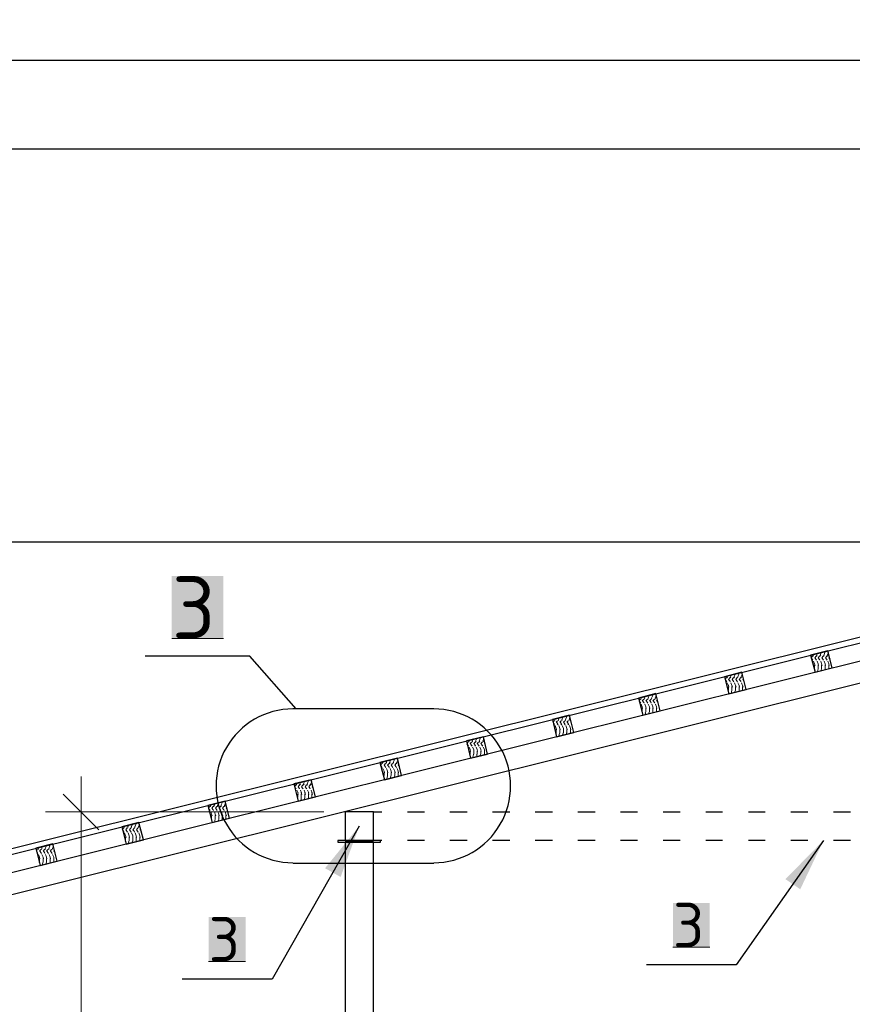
# Model space of a CAD drawing. Header units: millimetres. Extents: x 363306 to 7757304, y 1022887 to 1207196.
# Tile 709 of 1056: x 2409328 to 2414019, y 1083359 to 1088906. Entities that reach past the tile are written whole.
import ezdxf

# ---------------------------------------------------------------- set-up
doc = ezdxf.new("R2010")
doc.units = ezdxf.units.MM
for name, color, linetype in [('0 @ 100', 7, 'Continuous'), ('PDF12_0', 7, 'Continuous'), ('PDF12_kcd_tx', 7, 'Continuous'), ('PDF12_Text', 7, 'Continuous')]:
    doc.layers.add(name, color=color, linetype=linetype)
doc.layers.add('PDF12_.', color=7, linetype='Continuous', true_color=0xcc6827)
doc.layers.add('PDF12_A3 pdf uchun', color=7, linetype='Continuous', true_color=0x636466)
doc.styles.add('PDF ISOCPEUR', font='isocpeur.TTF')
doc.styles.get("Standard").update_dxf_attribs({"font": 'isocpeui.ttf'})
doc.styles.add('Times New Roman', font='times.ttf')
doc.styles.add('ГОСТ 2.304', font='isocpeui.ttf')

msp = doc.modelspace()

# ---------------------------------------------------------------- linework, layer by layer
at = {"color": 5}
msp.add_lwpolyline([(2393262.779, 1088678.072), (2435262.779, 1088678.072), (2435262.779, 1058978.072), (2393262.779, 1058978.072)], close=True, dxfattribs=at)
at = {"color": 5, "lineweight": 30}
msp.add_lwpolyline([(2395262.779, 1088178.072), (2434762.779, 1088178.072), (2434762.779, 1059478.072), (2395262.779, 1059478.072)], close=True, dxfattribs=at)
at = {"layer": 'PDF12_.', "lineweight": 9}
for points in [[(2413818.181, 1085324.57), (2413822.8, 1085335.346)], [(2413838.194, 1085324.57), (2413844.352, 1085339.964), (2413844.352, 1085341.504)], [(2413858.206, 1085324.57), (2413864.364, 1085339.964), (2413864.364, 1085346.122)], [(2413878.219, 1085324.57), (2413884.376, 1085339.964), (2413884.376, 1085341.504)], [(2413788.933, 1085312.255), (2413795.09, 1085319.952)], [(2413788.933, 1085309.176), (2413795.09, 1085301.479)], [(2413793.551, 1085303.018), (2413796.63, 1085296.861)], [(2413796.63, 1085319.952), (2413801.248, 1085324.57)], [(2413798.169, 1085324.57), (2413799.708, 1085330.728)], [(2413801.248, 1085292.242), (2413805.866, 1085276.848), (2413808.945, 1085267.612)], [(2413815.103, 1085301.479), (2413807.406, 1085310.715), (2413815.103, 1085319.952)], [(2413813.563, 1085303.018), (2413816.642, 1085296.861)], [(2413816.642, 1085319.952), (2413821.26, 1085324.57)], [(2413821.26, 1085292.242), (2413825.879, 1085276.848), (2413828.957, 1085267.612)], [(2413835.115, 1085301.479), (2413827.418, 1085310.715), (2413835.115, 1085319.952)], [(2413833.576, 1085303.018), (2413836.655, 1085296.861)], [(2413836.655, 1085319.952), (2413841.273, 1085324.57)], [(2413841.273, 1085292.242), (2413845.891, 1085276.848), (2413848.97, 1085267.612)], [(2413855.128, 1085301.479), (2413847.43, 1085310.715), (2413855.128, 1085319.952)], [(2413853.588, 1085303.018), (2413856.667, 1085296.861)], [(2413856.667, 1085319.952), (2413861.285, 1085324.57)], [(2413861.285, 1085292.242), (2413865.903, 1085276.848), (2413868.982, 1085267.612)], [(2413875.14, 1085301.479), (2413867.443, 1085310.715), (2413875.14, 1085319.952)], [(2413873.601, 1085303.018), (2413876.679, 1085296.861)], [(2413876.679, 1085319.952), (2413881.298, 1085324.57)], [(2413881.298, 1085292.242), (2413885.916, 1085276.848), (2413888.995, 1085267.612)], [(2413893.613, 1085303.018), (2413887.455, 1085310.715), (2413890.534, 1085315.334)], [(2413893.613, 1085303.018), (2413893.613, 1085303.018)], [(2413377.908, 1085219.89), (2413379.447, 1085224.508)], [(2413804.327, 1085246.06), (2413805.866, 1085250.678), (2413805.866, 1085269.151)], [(2413821.26, 1085232.205), (2413824.339, 1085239.902), (2413825.879, 1085250.678), (2413825.879, 1085269.151)], [(2413842.812, 1085238.363), (2413844.352, 1085239.902), (2413845.891, 1085250.678), (2413845.891, 1085269.151)], [(2413864.364, 1085242.981), (2413865.903, 1085250.678), (2413865.903, 1085269.151)], [(2413885.916, 1085247.599), (2413885.916, 1085250.678), (2413885.916, 1085269.151)], [(2413302.476, 1085190.641), (2413310.173, 1085199.877)], [(2413304.016, 1085187.562), (2413310.173, 1085179.865)], [(2413308.634, 1085181.404), (2413311.713, 1085175.247)], [(2413311.713, 1085198.338), (2413316.331, 1085204.496)], [(2413313.252, 1085204.496), (2413314.792, 1085209.114)], [(2413314.792, 1085170.628), (2413320.949, 1085155.234)], [(2413330.186, 1085179.865), (2413322.489, 1085189.101), (2413330.186, 1085199.877)], [(2413328.646, 1085181.404), (2413331.725, 1085175.247)], [(2413331.725, 1085198.338), (2413334.804, 1085204.496)], [(2413333.265, 1085204.496), (2413337.883, 1085215.271)], [(2413334.804, 1085170.628), (2413340.962, 1085155.234)], [(2413350.198, 1085179.865), (2413342.501, 1085189.101), (2413350.198, 1085199.877)], [(2413348.659, 1085181.404), (2413351.738, 1085175.247)], [(2413351.738, 1085198.338), (2413354.816, 1085204.496)], [(2413353.277, 1085204.496), (2413359.435, 1085218.35)], [(2413354.816, 1085170.628), (2413360.974, 1085155.234)], [(2413357.895, 1085219.89), (2413359.435, 1085219.89)], [(2413370.211, 1085179.865), (2413362.514, 1085189.101), (2413370.211, 1085199.877)], [(2413368.671, 1085181.404), (2413371.75, 1085175.247)], [(2413371.75, 1085198.338), (2413374.829, 1085204.496)], [(2413373.289, 1085204.496), (2413379.447, 1085218.35)], [(2413374.829, 1085170.628), (2413380.987, 1085155.234)], [(2413390.223, 1085179.865), (2413382.526, 1085189.101), (2413390.223, 1085199.877)], [(2413388.684, 1085181.404), (2413391.762, 1085175.247)], [(2413391.762, 1085198.338), (2413394.841, 1085204.496)], [(2413393.302, 1085204.496), (2413399.46, 1085218.35)], [(2413394.841, 1085170.628), (2413400.999, 1085155.234)], [(2413397.92, 1085219.89), (2413399.46, 1085219.89)], [(2413408.696, 1085181.404), (2413402.538, 1085189.101), (2413405.617, 1085193.72)], [(2413408.696, 1085181.404), (2413408.696, 1085181.404)], [(2413319.41, 1085124.446), (2413320.949, 1085129.064)], [(2413320.949, 1085156.774), (2413324.028, 1085145.998)], [(2413320.949, 1085130.603), (2413320.949, 1085149.076)], [(2413336.343, 1085110.591), (2413339.422, 1085119.828)], [(2413337.883, 1085119.828), (2413340.962, 1085129.064)], [(2413340.962, 1085156.774), (2413344.04, 1085145.998)], [(2413340.962, 1085130.603), (2413340.962, 1085149.076)], [(2413357.895, 1085119.828), (2413360.974, 1085129.064)], [(2413357.895, 1085116.749), (2413359.435, 1085119.828)], [(2413360.974, 1085156.774), (2413364.053, 1085145.998)], [(2413360.974, 1085130.603), (2413360.974, 1085149.076)], [(2413379.447, 1085121.367), (2413380.987, 1085129.064)], [(2413380.987, 1085156.774), (2413384.065, 1085145.998)], [(2413380.987, 1085130.603), (2413380.987, 1085149.076)], [(2413399.46, 1085127.525), (2413400.999, 1085129.064)], [(2413400.999, 1085156.774), (2413404.078, 1085145.998)], [(2413400.999, 1085130.603), (2413400.999, 1085149.076)], [(2412817.559, 1085070.566), (2412825.256, 1085078.263)], [(2412819.099, 1085067.487), (2412825.256, 1085058.251)], [(2412823.717, 1085061.33), (2412826.796, 1085055.172)], [(2412826.796, 1085076.724), (2412829.875, 1085082.881)], [(2412828.335, 1085082.881), (2412829.875, 1085087.5)], [(2412836.032, 1085069.027), (2412845.269, 1085078.263)], [(2412837.572, 1085069.027), (2412845.269, 1085058.251)], [(2412843.729, 1085061.33), (2412846.808, 1085055.172)], [(2412846.808, 1085076.724), (2412849.887, 1085082.881)], [(2412848.348, 1085082.881), (2412851.426, 1085093.657)], [(2412856.045, 1085069.027), (2412865.281, 1085078.263)], [(2412857.584, 1085069.027), (2412865.281, 1085058.251)], [(2412863.742, 1085061.33), (2412866.821, 1085055.172)], [(2412866.821, 1085076.724), (2412869.9, 1085082.881)], [(2412868.36, 1085082.881), (2412874.518, 1085098.276)], [(2412872.978, 1085098.276), (2412872.978, 1085098.276)], [(2412876.057, 1085069.027), (2412885.294, 1085078.263)], [(2412877.597, 1085069.027), (2412885.294, 1085058.251)], [(2412883.754, 1085061.33), (2412886.833, 1085055.172)], [(2412886.833, 1085076.724), (2412889.912, 1085082.881)], [(2412888.373, 1085082.881), (2412894.53, 1085098.276)], [(2412892.991, 1085098.276), (2412894.53, 1085104.433)], [(2412896.07, 1085069.027), (2412903.767, 1085078.263)], [(2412897.609, 1085069.027), (2412905.306, 1085058.251)], [(2412903.767, 1085061.33), (2412906.846, 1085055.172)], [(2412906.846, 1085076.724), (2412909.924, 1085082.881)], [(2412908.385, 1085082.881), (2412914.543, 1085098.276)], [(2412913.003, 1085098.276), (2412913.003, 1085099.815)], [(2412916.082, 1085069.027), (2412920.7, 1085073.645)], [(2412917.621, 1085069.027), (2412923.779, 1085061.33)], [(2412923.779, 1085061.33), (2412923.779, 1085061.33)], [(2412829.875, 1085050.554), (2412836.032, 1085035.159), (2412837.572, 1085025.923)], [(2412834.493, 1085002.832), (2412836.032, 1085008.989), (2412836.032, 1085027.462)], [(2412849.887, 1085050.554), (2412856.045, 1085035.159), (2412857.584, 1085025.923)], [(2412852.966, 1084998.213), (2412856.045, 1085008.989), (2412856.045, 1085027.462)], [(2412869.9, 1085050.554), (2412876.057, 1085035.159), (2412877.597, 1085025.923)], [(2412872.978, 1084998.213), (2412876.057, 1085008.989), (2412876.057, 1085027.462)], [(2412889.912, 1085050.554), (2412896.07, 1085035.159), (2412897.609, 1085025.923)], [(2412894.53, 1085001.292), (2412896.07, 1085008.989), (2412896.07, 1085027.462)], [(2412909.924, 1085050.554), (2412916.082, 1085035.159), (2412917.621, 1085025.923)], [(2412914.543, 1085005.911), (2412916.082, 1085008.989), (2412916.082, 1085027.462)], [(2412332.642, 1084948.952), (2412338.8, 1084956.649)], [(2412341.879, 1084956.649), (2412344.958, 1084962.807)], [(2412343.418, 1084962.807), (2412344.958, 1084967.425)], [(2412351.115, 1084947.413), (2412358.812, 1084956.649)], [(2412352.655, 1084947.413), (2412360.352, 1084938.176)], [(2412361.891, 1084956.649), (2412364.97, 1084962.807)], [(2412363.431, 1084962.807), (2412366.51, 1084972.043)], [(2412371.128, 1084947.413), (2412378.825, 1084956.649)], [(2412372.667, 1084947.413), (2412380.364, 1084938.176)], [(2412381.904, 1084956.649), (2412384.983, 1084962.807)], [(2412383.443, 1084962.807), (2412388.061, 1084976.662)], [(2412388.061, 1084978.201), (2412388.061, 1084978.201)], [(2412391.14, 1084947.413), (2412398.837, 1084956.649)], [(2412392.68, 1084947.413), (2412400.377, 1084938.176)], [(2412401.916, 1084956.649), (2412404.995, 1084962.807)], [(2412403.456, 1084962.807), (2412408.074, 1084976.662)], [(2412408.074, 1084978.201), (2412409.613, 1084982.819)], [(2412411.153, 1084947.413), (2412418.85, 1084956.649)], [(2412412.692, 1084947.413), (2412420.389, 1084938.176)], [(2412421.929, 1084956.649), (2412425.007, 1084962.807)], [(2412423.468, 1084962.807), (2412428.086, 1084976.662)], [(2412428.086, 1084978.201), (2412428.086, 1084978.201)], [(2412431.165, 1084947.413), (2412435.783, 1084952.031)], [(2412432.705, 1084947.413), (2412437.323, 1084939.716), (2412438.862, 1084939.716)], [(2412851.426, 1084990.516), (2412854.505, 1084998.213)], [(2412872.978, 1084995.135), (2412874.518, 1084998.213)], [(2412334.182, 1084945.873), (2412340.339, 1084938.176)], [(2412337.261, 1084939.716), (2412341.879, 1084933.558)], [(2412344.958, 1084928.94), (2412351.115, 1084913.545)], [(2412351.115, 1084915.085), (2412352.655, 1084904.309)], [(2412351.115, 1084888.915), (2412351.115, 1084907.388)], [(2412357.273, 1084939.716), (2412361.891, 1084933.558)], [(2412364.97, 1084928.94), (2412371.128, 1084913.545)], [(2412371.128, 1084915.085), (2412372.667, 1084904.309)], [(2412371.128, 1084888.915), (2412371.128, 1084907.388)], [(2412377.285, 1084939.716), (2412381.904, 1084933.558)], [(2412384.983, 1084928.94), (2412391.14, 1084913.545)], [(2412391.14, 1084915.085), (2412392.68, 1084904.309)], [(2412391.14, 1084888.915), (2412391.14, 1084907.388)], [(2412397.298, 1084939.716), (2412401.916, 1084933.558)], [(2412404.995, 1084928.94), (2412411.153, 1084913.545)], [(2412411.153, 1084915.085), (2412412.692, 1084904.309)], [(2412411.153, 1084888.915), (2412411.153, 1084907.388)], [(2412417.31, 1084939.716), (2412421.929, 1084933.558)], [(2412425.007, 1084928.94), (2412431.165, 1084913.545)], [(2412431.165, 1084915.085), (2412432.705, 1084904.309)], [(2412431.165, 1084888.915), (2412431.165, 1084907.388)], [(2411847.725, 1084827.338), (2411853.883, 1084836.574)], [(2411856.962, 1084841.193), (2411860.041, 1084845.811)], [(2411856.962, 1084835.035), (2411860.041, 1084841.193)], [(2411875.435, 1084816.562), (2411866.198, 1084827.338), (2411873.896, 1084836.574)], [(2411876.974, 1084841.193), (2411881.593, 1084851.969)], [(2411876.974, 1084835.035), (2411880.053, 1084841.193)], [(2411895.447, 1084816.562), (2411886.211, 1084827.338), (2411893.908, 1084836.574)], [(2411896.987, 1084841.193), (2411903.144, 1084856.587)], [(2411896.987, 1084835.035), (2411900.066, 1084841.193)], [(2411903.144, 1084856.587), (2411903.144, 1084856.587)], [(2411915.46, 1084816.562), (2411906.223, 1084827.338), (2411913.92, 1084836.574)], [(2411916.999, 1084841.193), (2411923.157, 1084856.587), (2411924.696, 1084862.745)], [(2411916.999, 1084835.035), (2411920.078, 1084841.193)], [(2411935.472, 1084816.562), (2411926.236, 1084827.338), (2411933.933, 1084836.574)], [(2411937.012, 1084841.193), (2411943.169, 1084856.587), (2411943.169, 1084858.126)], [(2411937.012, 1084835.035), (2411940.091, 1084841.193)], [(2412349.576, 1084882.757), (2412351.115, 1084887.375)], [(2412364.97, 1084868.902), (2412368.049, 1084876.599)], [(2412368.049, 1084878.139), (2412371.128, 1084887.375)], [(2412388.061, 1084878.139), (2412389.601, 1084887.375)], [(2412388.061, 1084875.06), (2412388.061, 1084876.599)], [(2412408.074, 1084879.678), (2412409.613, 1084887.375)], [(2412429.626, 1084885.836), (2412429.626, 1084887.375)], [(2411847.725, 1084824.259), (2411855.423, 1084816.562)], [(2411852.344, 1084819.641), (2411856.962, 1084813.483)], [(2411860.041, 1084807.326), (2411866.198, 1084793.471), (2411867.738, 1084782.695)], [(2411866.198, 1084767.301), (2411866.198, 1084785.774)], [(2411872.356, 1084819.641), (2411876.974, 1084813.483)], [(2411880.053, 1084807.326), (2411886.211, 1084793.471), (2411887.75, 1084782.695)], [(2411886.211, 1084767.301), (2411886.211, 1084785.774)], [(2411892.369, 1084819.641), (2411896.987, 1084813.483)], [(2411900.066, 1084807.326), (2411906.223, 1084793.471), (2411907.763, 1084782.695)], [(2411906.223, 1084767.301), (2411906.223, 1084785.774)], [(2411912.381, 1084819.641), (2411916.999, 1084813.483)], [(2411920.078, 1084807.326), (2411926.236, 1084793.471), (2411927.775, 1084782.695)], [(2411926.236, 1084767.301), (2411926.236, 1084785.774)], [(2411932.393, 1084819.641), (2411937.012, 1084813.483)], [(2411940.091, 1084807.326), (2411946.248, 1084793.471), (2411947.788, 1084782.695)], [(2411952.406, 1084818.101), (2411952.406, 1084819.641), (2411946.248, 1084827.338), (2411949.327, 1084830.417)], [(2411946.248, 1084767.301), (2411946.248, 1084785.774)], [(2411372.045, 1084719.579), (2411375.124, 1084725.736)], [(2411392.057, 1084719.579), (2411396.676, 1084730.355)], [(2411412.07, 1084719.579), (2411418.228, 1084734.973)], [(2411418.228, 1084736.512), (2411418.228, 1084736.512)], [(2411432.082, 1084719.579), (2411438.24, 1084734.973)], [(2411438.24, 1084736.512), (2411439.779, 1084741.131)], [(2411452.095, 1084719.579), (2411458.252, 1084734.973)], [(2411458.252, 1084736.512), (2411458.252, 1084736.512)], [(2411864.659, 1084761.143), (2411864.659, 1084767.301)], [(2411880.053, 1084748.828), (2411883.132, 1084756.525), (2411884.671, 1084767.301)], [(2411903.144, 1084753.446), (2411903.144, 1084756.525), (2411904.684, 1084767.301)], [(2411923.157, 1084759.604), (2411924.696, 1084767.301)], [(2411944.709, 1084764.222), (2411944.709, 1084767.301)], [(2411362.808, 1084707.263), (2411368.966, 1084714.96)], [(2411362.808, 1084704.184), (2411368.966, 1084696.487)], [(2411367.427, 1084698.027), (2411370.506, 1084691.869)], [(2411372.045, 1084714.96), (2411375.124, 1084721.118)], [(2411375.124, 1084687.251), (2411381.282, 1084671.857), (2411382.821, 1084662.62)], [(2411388.979, 1084696.487), (2411381.282, 1084705.724), (2411388.979, 1084714.96)], [(2411387.439, 1084698.027), (2411390.518, 1084691.869)], [(2411392.057, 1084714.96), (2411395.136, 1084721.118)], [(2411395.136, 1084687.251), (2411401.294, 1084671.857), (2411402.833, 1084662.62)], [(2411408.991, 1084696.487), (2411401.294, 1084705.724), (2411408.991, 1084714.96)], [(2411407.452, 1084698.027), (2411410.53, 1084691.869)], [(2411412.07, 1084714.96), (2411415.149, 1084721.118)], [(2411415.149, 1084687.251), (2411421.306, 1084671.857), (2411422.846, 1084662.62)], [(2411429.004, 1084696.487), (2411421.306, 1084705.724), (2411429.004, 1084714.96)], [(2411427.464, 1084698.027), (2411430.543, 1084691.869)], [(2411432.082, 1084714.96), (2411435.161, 1084721.118)], [(2411435.161, 1084687.251), (2411441.319, 1084671.857), (2411442.858, 1084662.62)], [(2411449.016, 1084696.487), (2411441.319, 1084705.724), (2411449.016, 1084714.96)], [(2411447.477, 1084698.027), (2411450.555, 1084691.869)], [(2411452.095, 1084714.96), (2411455.174, 1084721.118)], [(2411455.174, 1084687.251), (2411461.331, 1084671.857), (2411462.871, 1084662.62)], [(2411467.489, 1084698.027), (2411461.331, 1084705.724), (2411464.41, 1084710.342)], [(2411467.489, 1084698.027), (2411467.489, 1084698.027)], [(2410927.153, 1084599.504), (2410933.311, 1084614.898)], [(2410933.311, 1084614.898), (2410933.311, 1084614.898)], [(2410947.165, 1084599.504), (2410953.323, 1084614.898), (2410953.323, 1084621.056)], [(2410967.178, 1084599.504), (2410973.336, 1084614.898)], [(2410973.336, 1084614.898), (2410973.336, 1084614.898)], [(2411379.742, 1084641.068), (2411379.742, 1084645.687)], [(2411381.282, 1084647.226), (2411381.282, 1084664.16)], [(2411395.136, 1084627.214), (2411398.215, 1084634.911)], [(2411398.215, 1084636.45), (2411399.755, 1084645.687)], [(2411401.294, 1084647.226), (2411401.294, 1084664.16)], [(2411418.228, 1084636.45), (2411419.767, 1084645.687)], [(2411418.228, 1084633.371), (2411418.228, 1084634.911)], [(2411421.306, 1084647.226), (2411421.306, 1084664.16)], [(2411438.24, 1084637.989), (2411439.779, 1084645.687)], [(2411441.319, 1084647.226), (2411441.319, 1084664.16)], [(2411459.792, 1084642.608), (2411459.792, 1084645.687)], [(2411461.331, 1084647.226), (2411461.331, 1084664.16)], [(2410877.892, 1084585.649), (2410884.049, 1084594.886)], [(2410877.892, 1084582.57), (2410884.049, 1084574.873)], [(2410882.51, 1084576.413), (2410885.589, 1084571.794)], [(2410885.589, 1084593.346), (2410890.207, 1084599.504)], [(2410887.128, 1084599.504), (2410888.668, 1084604.122)], [(2410890.207, 1084565.637), (2410896.365, 1084550.243)], [(2410904.062, 1084574.873), (2410896.365, 1084584.11), (2410904.062, 1084594.886)], [(2410902.522, 1084576.413), (2410905.601, 1084571.794)], [(2410905.601, 1084593.346), (2410910.219, 1084599.504)], [(2410907.141, 1084599.504), (2410911.759, 1084610.28)], [(2410910.219, 1084565.637), (2410916.377, 1084550.243)], [(2410924.074, 1084574.873), (2410916.377, 1084584.11), (2410924.074, 1084594.886)], [(2410922.535, 1084576.413), (2410925.614, 1084571.794)], [(2410925.614, 1084593.346), (2410930.232, 1084599.504)], [(2410930.232, 1084565.637), (2410936.389, 1084550.243)], [(2410944.087, 1084574.873), (2410936.389, 1084584.11), (2410944.087, 1084594.886)], [(2410942.547, 1084576.413), (2410945.626, 1084571.794)], [(2410945.626, 1084593.346), (2410950.244, 1084599.504)], [(2410950.244, 1084565.637), (2410956.402, 1084550.243)], [(2410964.099, 1084574.873), (2410956.402, 1084584.11), (2410964.099, 1084594.886)], [(2410962.56, 1084576.413), (2410965.638, 1084571.794)], [(2410965.638, 1084593.346), (2410970.257, 1084599.504)], [(2410970.257, 1084565.637), (2410976.414, 1084550.243)], [(2410982.572, 1084577.952), (2410976.414, 1084584.11), (2410979.493, 1084588.728)], [(2410982.572, 1084576.413), (2410982.572, 1084576.413)], [(2410893.286, 1084519.454), (2410894.825, 1084525.612), (2410894.825, 1084544.085)], [(2410894.825, 1084551.782), (2410897.904, 1084541.006)], [(2410910.219, 1084505.599), (2410913.298, 1084514.836), (2410914.838, 1084525.612), (2410914.838, 1084544.085)], [(2410914.838, 1084551.782), (2410917.916, 1084541.006)], [(2410931.771, 1084511.757), (2410933.311, 1084514.836), (2410934.85, 1084525.612), (2410934.85, 1084544.085)], [(2410934.85, 1084551.782), (2410937.929, 1084541.006)], [(2410953.323, 1084516.375), (2410954.863, 1084525.612), (2410954.863, 1084544.085)], [(2410954.863, 1084551.782), (2410957.941, 1084541.006)], [(2410974.875, 1084551.782), (2410977.954, 1084541.006)], [(2410974.875, 1084522.533), (2410974.875, 1084525.612), (2410974.875, 1084544.085)], [(2410391.435, 1084465.575), (2410399.132, 1084473.272)], [(2410392.975, 1084462.496), (2410399.132, 1084454.799)], [(2410397.593, 1084456.338), (2410400.672, 1084450.18)], [(2410400.672, 1084473.272), (2410405.29, 1084477.89)], [(2410402.211, 1084477.89), (2410403.751, 1084482.508)], [(2410419.145, 1084454.799), (2410411.448, 1084464.035), (2410419.145, 1084473.272)], [(2410417.605, 1084456.338), (2410420.684, 1084450.18)], [(2410420.684, 1084473.272), (2410425.302, 1084477.89)], [(2410422.224, 1084477.89), (2410426.842, 1084488.666)], [(2410439.157, 1084454.799), (2410431.46, 1084464.035), (2410439.157, 1084473.272)], [(2410437.618, 1084456.338), (2410440.697, 1084450.18)], [(2410440.697, 1084473.272), (2410445.315, 1084477.89)], [(2410442.236, 1084477.89), (2410448.394, 1084493.284), (2410448.394, 1084494.823)], [(2410459.17, 1084454.799), (2410451.473, 1084464.035), (2410459.17, 1084473.272)], [(2410457.63, 1084456.338), (2410460.709, 1084450.18)], [(2410460.709, 1084473.272), (2410465.327, 1084477.89)], [(2410462.248, 1084477.89), (2410468.406, 1084493.284), (2410468.406, 1084499.442)], [(2410479.182, 1084454.799), (2410471.485, 1084464.035), (2410479.182, 1084473.272)], [(2410477.643, 1084456.338), (2410480.722, 1084450.18)], [(2410480.722, 1084473.272), (2410485.34, 1084477.89)], [(2410482.261, 1084477.89), (2410488.419, 1084493.284), (2410488.419, 1084494.823)], [(2410497.655, 1084456.338), (2410491.497, 1084464.035), (2410494.576, 1084468.653)], [(2410497.655, 1084456.338), (2410497.655, 1084456.338)], [(2410405.29, 1084445.562), (2410409.908, 1084430.168), (2410412.987, 1084420.931)], [(2410408.369, 1084399.38), (2410409.908, 1084403.998), (2410409.908, 1084422.471)], [(2410425.302, 1084445.562), (2410429.921, 1084430.168), (2410433, 1084420.931)], [(2410425.302, 1084385.525), (2410428.381, 1084393.222), (2410429.921, 1084403.998), (2410429.921, 1084422.471)], [(2410445.315, 1084445.562), (2410449.933, 1084430.168), (2410453.012, 1084420.931)], [(2410446.854, 1084391.682), (2410448.394, 1084393.222), (2410449.933, 1084403.998), (2410449.933, 1084422.471)], [(2410465.327, 1084445.562), (2410469.946, 1084430.168), (2410473.024, 1084420.931)], [(2410468.406, 1084396.301), (2410469.946, 1084403.998), (2410469.946, 1084422.471)], [(2410485.34, 1084445.562), (2410489.958, 1084430.168), (2410493.037, 1084420.931)], [(2410489.958, 1084400.919), (2410489.958, 1084403.998), (2410489.958, 1084422.471)], [(2409906.518, 1084343.96), (2409914.215, 1084353.197)], [(2409908.058, 1084340.882), (2409914.215, 1084333.185)], [(2409915.755, 1084351.658), (2409918.834, 1084357.815)], [(2409917.294, 1084357.815), (2409918.834, 1084362.433)], [(2409934.228, 1084333.185), (2409926.531, 1084342.421), (2409934.228, 1084353.197)], [(2409935.767, 1084351.658), (2409938.846, 1084357.815)], [(2409937.307, 1084357.815), (2409941.925, 1084368.591)], [(2409954.24, 1084333.185), (2409946.543, 1084342.421), (2409954.24, 1084353.197)], [(2409955.78, 1084351.658), (2409958.859, 1084357.815)], [(2409957.319, 1084357.815), (2409963.477, 1084371.67)], [(2409961.937, 1084373.209), (2409961.937, 1084373.209)], [(2409974.253, 1084333.185), (2409966.556, 1084342.421), (2409974.253, 1084353.197)], [(2409975.792, 1084351.658), (2409978.871, 1084357.815)], [(2409977.332, 1084357.815), (2409983.489, 1084371.67)], [(2409981.95, 1084373.209), (2409983.489, 1084377.828)], [(2409994.265, 1084333.185), (2409986.568, 1084342.421), (2409994.265, 1084353.197)], [(2409995.805, 1084351.658), (2409998.883, 1084357.815)], [(2409997.344, 1084357.815), (2410003.502, 1084371.67)], [(2410001.962, 1084373.209), (2410003.502, 1084373.209)], [(2410012.738, 1084334.724), (2410006.581, 1084342.421), (2410009.659, 1084347.039)], [(2409912.676, 1084334.724), (2409915.755, 1084328.566)], [(2409918.834, 1084323.948), (2409924.991, 1084308.554)], [(2409923.452, 1084277.765), (2409924.991, 1084282.384)], [(2409924.991, 1084310.093), (2409928.07, 1084299.317)], [(2409924.991, 1084283.923), (2409924.991, 1084302.396)], [(2409932.688, 1084334.724), (2409935.767, 1084328.566)], [(2409938.846, 1084323.948), (2409945.004, 1084308.554)], [(2409941.925, 1084273.147), (2409945.004, 1084282.384)], [(2409945.004, 1084310.093), (2409946.543, 1084299.317)], [(2409945.004, 1084283.923), (2409945.004, 1084302.396)], [(2409952.701, 1084334.724), (2409955.78, 1084328.566)], [(2409958.859, 1084323.948), (2409965.016, 1084308.554)], [(2409961.937, 1084273.147), (2409965.016, 1084282.384)], [(2409965.016, 1084310.093), (2409966.556, 1084299.317)], [(2409965.016, 1084283.923), (2409965.016, 1084302.396)], [(2409972.713, 1084334.724), (2409975.792, 1084328.566)], [(2409978.871, 1084323.948), (2409985.029, 1084308.554)], [(2409983.489, 1084274.687), (2409985.029, 1084282.384)], [(2409985.029, 1084310.093), (2409986.568, 1084299.317)], [(2409985.029, 1084283.923), (2409985.029, 1084302.396)], [(2409992.726, 1084334.724), (2409995.805, 1084328.566)], [(2409998.883, 1084323.948), (2410005.041, 1084308.554)], [(2410003.502, 1084280.844), (2410005.041, 1084282.384)], [(2410005.041, 1084310.093), (2410006.581, 1084299.317)], [(2410005.041, 1084283.923), (2410005.041, 1084302.396)], [(2410012.738, 1084334.724), (2410012.738, 1084334.724)], [(2409421.601, 1084223.886), (2409427.759, 1084231.583)], [(2409430.838, 1084230.043), (2409433.917, 1084236.201)], [(2409432.377, 1084236.201), (2409433.917, 1084240.819)], [(2409440.074, 1084222.346), (2409447.772, 1084231.583)], [(2409450.85, 1084230.043), (2409453.929, 1084236.201)], [(2409452.39, 1084236.201), (2409455.469, 1084246.977)], [(2409460.087, 1084222.346), (2409467.784, 1084231.583)], [(2409470.863, 1084230.043), (2409473.942, 1084236.201)], [(2409472.402, 1084236.201), (2409478.56, 1084251.595)], [(2409477.02, 1084251.595), (2409477.02, 1084251.595)], [(2409480.099, 1084222.346), (2409487.796, 1084231.583)], [(2409490.875, 1084230.043), (2409493.954, 1084236.201)], [(2409492.415, 1084236.201), (2409498.572, 1084251.595)], [(2409497.033, 1084251.595), (2409498.572, 1084257.753)], [(2409500.112, 1084222.346), (2409507.809, 1084231.583)], [(2409510.888, 1084230.043), (2409513.967, 1084236.201)], [(2409512.427, 1084236.201), (2409518.585, 1084251.595)], [(2409517.045, 1084251.595), (2409517.045, 1084253.135)], [(2409520.124, 1084222.346), (2409524.742, 1084226.965)], [(2409940.386, 1084263.911), (2409943.464, 1084271.608)], [(2409961.937, 1084270.068), (2409963.477, 1084271.608)], [(2409423.141, 1084219.268), (2409429.298, 1084211.57)], [(2409427.759, 1084214.649), (2409430.838, 1084208.492)], [(2409433.917, 1084202.334), (2409440.074, 1084188.479), (2409441.614, 1084177.703)], [(2409438.535, 1084156.151), (2409440.074, 1084162.309), (2409440.074, 1084180.782)], [(2409441.614, 1084222.346), (2409449.311, 1084211.57)], [(2409447.772, 1084214.649), (2409450.85, 1084208.492)], [(2409453.929, 1084202.334), (2409460.087, 1084188.479), (2409461.626, 1084177.703)], [(2409457.008, 1084151.533), (2409460.087, 1084162.309), (2409460.087, 1084180.782)], [(2409461.626, 1084222.346), (2409469.323, 1084211.57)], [(2409467.784, 1084214.649), (2409470.863, 1084208.492)], [(2409473.942, 1084202.334), (2409480.099, 1084188.479), (2409481.639, 1084177.703)], [(2409477.02, 1084151.533), (2409480.099, 1084162.309), (2409480.099, 1084180.782)], [(2409481.639, 1084222.346), (2409489.336, 1084211.57)], [(2409487.796, 1084214.649), (2409490.875, 1084208.492)], [(2409493.954, 1084202.334), (2409500.112, 1084188.479), (2409501.651, 1084177.703)], [(2409498.572, 1084154.612), (2409500.112, 1084162.309), (2409500.112, 1084180.782)], [(2409501.651, 1084222.346), (2409509.348, 1084211.57)], [(2409507.809, 1084214.649), (2409510.888, 1084208.492)], [(2409513.967, 1084202.334), (2409520.124, 1084188.479), (2409521.664, 1084177.703)], [(2409518.585, 1084159.23), (2409520.124, 1084162.309), (2409520.124, 1084180.782)], [(2409521.664, 1084222.346), (2409527.821, 1084214.649)], [(2409527.821, 1084214.649), (2409527.821, 1084214.649)], [(2409455.469, 1084143.836), (2409458.547, 1084151.533)], [(2409477.02, 1084148.454), (2409478.56, 1084151.533)]]:
    msp.add_lwpolyline(points, dxfattribs=at)
at = {"layer": 'PDF12_0', "lineweight": 25}
for points in [[(2416241.227, 1085961.89), (2397963.707, 1085961.89)], [(2410885.589, 1085022.844), (2410625.427, 1085319.952), (2410035.829, 1085319.952)], [(2411661.456, 1085022.844), (2410868.655, 1085022.844)], [(2411241.194, 1084362.433), (2410750.12, 1083500.359), (2410243.651, 1083500.359)], [(2413856.667, 1084282.384), (2413365.592, 1083580.409), (2412859.124, 1083580.409)], [(2410868.655, 1084154.612), (2411661.456, 1084154.612)]]:
    msp.add_lwpolyline(points, dxfattribs=at)
at = {"layer": 'PDF12_0', "color": 7, "lineweight": 0, "true_color": 0xffffff}
for points in [[(2410185.153, 1085420.014), (2410476.103, 1085420.014)], [(2413008.447, 1083680.471), (2413216.269, 1083680.471)], [(2410392.975, 1083600.421), (2410600.796, 1083600.421)]]:
    msp.add_lwpolyline(points, dxfattribs=at)
at = {"layer": 'PDF12_0', "lineweight": 0}
msp.add_lwpolyline([(2409774.128, 1084342.421), (2409574.004, 1084542.545)], dxfattribs=at)
at = {"layer": 'PDF12_0', "lineweight": 25}
for centre, start, end in [((2410867.885, 1084589.498), 89.999997, 270.000003), ((2411660.686, 1084589.498), 269.999997, 90.000003)]:
    msp.add_arc(centre, 433.346, start, end, dxfattribs=at)
at = {"layer": 'PDF12_0', "color": 7, "true_color": 0xffffff, "transparency": 33554559}
for points in [[(2410185.153, 1085771.002), (2410476.103, 1085771.002), (2410185.153, 1085420.014)], [(2410476.103, 1085771.002), (2410185.153, 1085420.014), (2410476.103, 1085420.014)], [(2413008.447, 1083929.857), (2413216.269, 1083929.857), (2413008.447, 1083680.471)], [(2413216.269, 1083929.857), (2413008.447, 1083680.471), (2413216.269, 1083680.471)], [(2410392.975, 1083849.807), (2410600.796, 1083849.807), (2410392.975, 1083600.421)], [(2410600.796, 1083849.807), (2410392.975, 1083600.421), (2410600.796, 1083600.421)]]:
    msp.add_solid(points, dxfattribs=at)
at = {"layer": 'PDF12_0', "transparency": 33554559}
for points in [[(2411241.194, 1084362.433), (2411136.514, 1084076.102), (2411048.767, 1084125.363)], [(2413856.667, 1084282.384), (2413725.816, 1084006.828), (2413642.688, 1084063.786)]]:
    msp.add_solid(points, dxfattribs=at)
at = {"layer": 'PDF12_A3 pdf uchun', "color": 244, "lineweight": 30, "true_color": 0x991a1e}
msp.add_lwpolyline([(2416241.227, 1085969.587), (2398979.724, 1081665.372), (2398979.724, 1081634.583), (2416241.227, 1085938.798), (2433502.73, 1081634.583), (2433502.73, 1081665.372)], close=True, dxfattribs=at)
at = {"layer": 'PDF12_A3 pdf uchun', "color": 177, "lineweight": 30, "true_color": 0x283188}
msp.add_lwpolyline([(2399033.603, 1081422.144), (2416241.227, 1085712.504), (2416241.227, 1085835.657), (2399004.354, 1081537.6)], dxfattribs=at)
at = {"layer": 'PDF12_A3 pdf uchun', "color": 32, "lineweight": 30, "true_color": 0xcc6827}
for points in [[(2413784.314, 1085326.11), (2413808.945, 1085229.126), (2413905.928, 1085253.757), (2413881.298, 1085350.74)], [(2413299.397, 1085204.496), (2413324.028, 1085107.512), (2413421.011, 1085132.143), (2413396.381, 1085229.126)], [(2412814.48, 1085084.421), (2412839.111, 1084987.438), (2412936.095, 1085012.068), (2412911.464, 1085109.052)], [(2412329.564, 1084962.807), (2412352.655, 1084865.823), (2412451.178, 1084890.454), (2412426.547, 1084987.438)], [(2411844.647, 1084842.732), (2411867.738, 1084745.749), (2411964.721, 1084768.84), (2411941.63, 1084865.823)], [(2411358.19, 1084721.118), (2411382.821, 1084624.135), (2411479.804, 1084648.765), (2411456.713, 1084745.749)], [(2410873.273, 1084601.043), (2410897.904, 1084504.06), (2410994.887, 1084527.151), (2410970.257, 1084624.135)], [(2410388.356, 1084479.429), (2410412.987, 1084382.446), (2410509.97, 1084407.077), (2410485.34, 1084504.06)], [(2409903.439, 1084357.815), (2409928.07, 1084260.832), (2410025.054, 1084285.463), (2410000.423, 1084382.446)], [(2409418.523, 1084237.741), (2409443.153, 1084140.757), (2409540.137, 1084165.388), (2409515.506, 1084262.371)]]:
    msp.add_lwpolyline(points, close=True, dxfattribs=at)
at = {"layer": 'PDF12_A3 pdf uchun', "color": 7, "lineweight": 30}
for points in [[(2411321.244, 1084442.483), (2411161.145, 1084442.483), (2411161.145, 1084282.384), (2411321.244, 1084282.384)], [(2411321.244, 1084271.608), (2411161.145, 1084271.608), (2411161.145, 1080981.87), (2411321.244, 1080981.87)]]:
    msp.add_lwpolyline(points, close=True, dxfattribs=at)
at = {"layer": 'PDF12_A3 pdf uchun', "lineweight": 30}
for points in [[(2411368.966, 1084282.384), (2411321.244, 1084282.384), (2411321.244, 1084442.483), (2411368.966, 1084442.483)], [(2411513.672, 1084442.483), (2411609.116, 1084442.483)], [(2411752.281, 1084442.483), (2411849.265, 1084442.483)], [(2411992.431, 1084442.483), (2412089.414, 1084442.483)], [(2412232.58, 1084442.483), (2412329.564, 1084442.483)], [(2412472.729, 1084442.483), (2412569.713, 1084442.483)], [(2412712.879, 1084442.483), (2412808.323, 1084442.483)], [(2412953.028, 1084442.483), (2413048.472, 1084442.483)], [(2413193.177, 1084442.483), (2413288.621, 1084442.483)], [(2413433.327, 1084442.483), (2413528.771, 1084442.483)], [(2413673.476, 1084442.483), (2413768.92, 1084442.483)], [(2413913.625, 1084442.483), (2414009.069, 1084442.483)], [(2411609.116, 1084282.384), (2411513.672, 1084282.384)], [(2411849.265, 1084282.384), (2411752.281, 1084282.384)], [(2412089.414, 1084282.384), (2411992.431, 1084282.384)], [(2412329.564, 1084282.384), (2412232.58, 1084282.384)], [(2412569.713, 1084282.384), (2412472.729, 1084282.384)], [(2412808.323, 1084282.384), (2412712.879, 1084282.384)], [(2413048.472, 1084282.384), (2412953.028, 1084282.384)], [(2413288.621, 1084282.384), (2413193.177, 1084282.384)], [(2413528.771, 1084282.384), (2413433.327, 1084282.384)], [(2413768.92, 1084282.384), (2413673.476, 1084282.384)], [(2414009.069, 1084282.384), (2413913.625, 1084282.384)]]:
    msp.add_lwpolyline(points, dxfattribs=at)
at = {"layer": 'PDF12_A3 pdf uchun', "color": 5, "lineweight": 30}
msp.add_lwpolyline([(2411361.269, 1084282.384), (2411121.12, 1084282.384), (2411121.12, 1084271.608), (2411361.269, 1084271.608)], close=True, dxfattribs=at)
at = {"layer": 'PDF12_kcd_tx', "lineweight": 0}
for points in [[(2409674.066, 1080783.285), (2409674.066, 1084642.608)], [(2411041.07, 1084442.483), (2409473.942, 1084442.483)]]:
    msp.add_lwpolyline(points, dxfattribs=at)

# ---------------------------------------------------------------- texts
at = {"char_height": 260, "width": 4079.59155, "attachment_point": 4}
for insert in [(2334955.787, 1087474.689, 0), (2303627.987, 1087289.696, 0)]:
    msp.add_mtext('\\pi388.99274;Водосточная труба\\P\\pi976.94729;150 х 100 мм. ', dxfattribs=dict(at, insert=insert))
at = {"lineweight": 0, "char_height": 237.6, "width": 5680.01686, "attachment_point": 4, "style": 'Times New Roman'}
for s, insert in [('\\pi554.39921;ПК 62.12-8  AIIIв-С8', (2283658.032, 1086177.532, 0)), ('\\pi554.39921;ПК 62.12-8  AIIIв-С8 ', (2290871.878, 1086177.532, 0)), ('\\pi554.39921;ПК 62.10-8  AIIIв-С8', (2283658.032, 1085702.332, 0)), ('\\pi554.39921;ПК 62.10-8  AIIIв-С8 ', (2290871.878, 1085702.332, 0)), ('\\pi554.39921;ПК 29.12-8  AIIIв-С8', (2283658.032, 1085227.132, 0)), ('\\pi554.39921;ПК 29.12-8  AIIIв-С8', (2290871.878, 1085227.132, 0)), ('\\pi554.39921;ПК 29.10-8  AIIIв-С8', (2283658.032, 1084751.932, 0)), ('\\pi554.39921;ПК 29.10-8  AIIIв-С8', (2290871.878, 1084751.932, 0))]:
    msp.add_mtext(s, dxfattribs=dict(at, insert=insert))
at = {"layer": '0 @ 100', "color": 7, "insert": (761996.908, 1075986.433), "char_height": 318.940213, "width": 19697.5359, "attachment_point": 4, "style": 'ГОСТ 2.304'}
msp.add_mtext('\\pi5457.36288;{\\fISOCPEUR|b1|i1|c204|p34;Характеристика участка строительства:\\P\\pi0;\\P}Расчетная зимняя температура воздух 15 °С.\\PСкоростной напор ветра   - 38кг/м2.\\PВес снегового покрова    - 50кг/м2.\\PКлассификация зданий по функциональной пожарной опасности - Ф 4.1 \\PКоэффициент надежности по назначению - 0.95\\P\\P^IПроектом разработано подъёмник для мало мобильных граждан населения грузоподъемностью 250 кг. скоростью 0,25 см/с. Двери шахт подъёмника противопожарные с пределом огнестойкости El 30. Подъёмники оборудованы кабинами габаритами 1500х1500 мм, ширина дверей кабины обеспечивает проезд инвалидной коляски. Для экстренных случаев подъёмник оснащен дополнительным аккумулятором и механическим спуском для безопасного спуска пассажира в нулевую отметку. Так же в дверях подъёмника установлены замки датчики которые открываются с ключевыми картами, чтобы открыть двери подъёмника.\\P^IС внешней и внутренней стороны наружных стен предусмотрено обшивка из аквапанелей толщиной 12,5мм с утеплением из минераловатной ваты на кварцевой основе, А =0,040 Вт/мС, толщиной 100мм. (по теплотехническому расчету). Наружная отделка из органическое стекло.\\P^IПодрядчик обязан предоставить заказчику сертификаты соответствия и пожарной безопасности на фасадную систему и все применяемые в данной системе материалы и изделия.\\PКонструкции, изделия и материалы применены по действующим стандартам, ТУ, сертификатам. На путях эвакуации используются отделочные материалы, соответствующие требованиям п. 5.25 ШНК 2.01.02-04.\\PОтделка стен с внутренней стороны окраска водоэмульсионными красками светлых тонов. Во внутренней и наружной отделке использованы современные отделочные материалы используемые на территории Республики Узбекистан.\\P^IКрыша - скатная из металлических профилированных листов с полимерными покрытиями с обеих сторон толщ.0,55мм по металлическим конструкциям.\\P^IПо периметру наружных стен устраивается бетонная отмостка. Бетон кл.В 7,5 шириной 1000 мм, толщиной 50 мм по гравийному основанию толщиной 100 мм -150 мм.\\P^IВсе строительно-монтажные работы вести согласно указаний соответствующих строительных норм и проекта производства работ (П.П.Р.) на основании ШНК 3.01.01 - 03 и КМК 3.01.02 - 00.', dxfattribs=at)
at = {"layer": 'PDF12_Text', "attachment_point": 7, "style": 'PDF ISOCPEUR'}
for insert, char_height in [((2410185.153, 1085420.014), 349.999), ((2413008.447, 1083680.471), 250), ((2410392.975, 1083600.421), 250)]:
    msp.add_mtext('3', dxfattribs=dict(at, insert=insert, char_height=char_height))

doc.saveas('drawing.dxf')
